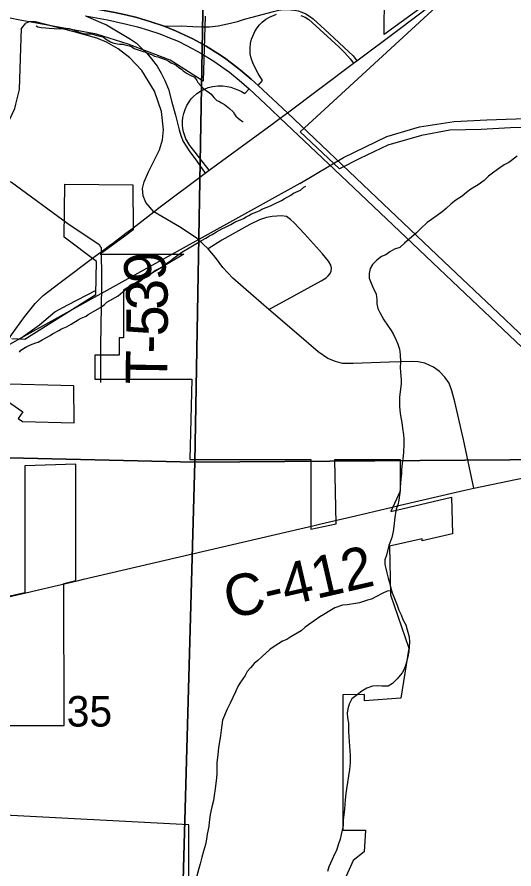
# Model space of a CAD drawing. Extents: x -8.5 to 18.7, y -20.3 to 7.
# Drawn here: x -2.724 to -1.362, y 1.955 to 4.29 of the extents above; entities that cross this region are included whole.
import ezdxf

# ---------------------------------------------------------------- set-up
doc = ezdxf.new("R2010")
doc.units = 0
for name, color, linetype in [('GM_X_City_Street', 7, 'Continuous'), ('GM_X_County_Road', 7, 'Continuous'), ('GM_X_County_Road_Text', 7, 'Continuous'), ('GM_X_Interchange_Ramps', 7, 'Continuous'), ('GM_X_Minor_River', 7, 'Continuous'), ('GM_X_Rail_Line', 7, 'Continuous'), ('GM_X_Section', 7, 'Continuous'), ('GM_X_Section_Text', 7, 'Continuous'), ('GM_X_State_Route', 7, 'Continuous'), ('GM_X_Township_Road', 7, 'Continuous'), ('GM_X_Township_Road_Text', 7, 'Continuous'), ('GM_X_US_Route', 7, 'Continuous')]:
    doc.layers.add(name, color=color, linetype=linetype)

msp = doc.modelspace()

# ---------------------------------------------------------------- linework, layer by layer
at = {"layer": 'GM_X_City_Street'}
for points in [[(-1.5882, 4.3371), (-1.7175, 4.2414), (-1.7163, 4.462)], [(-2.2079, 4.2918), (-2.2137, 4.1138), (-2.3043, 4.1716), (-2.4194, 4.2152), (-2.5061, 4.2422), (-2.6097, 4.2619), (-2.7206, 4.2815), (-3.5022, 4.4472)], [(-1.2145, 3.9905), (-1.3716, 3.9862), (-1.4522, 3.9811), (-1.538, 3.98), (-1.6158, 3.965), (-1.7082, 3.9381), (-1.7842, 3.9018), (-1.8407, 3.8738), (-1.9484, 3.9747), (-1.5754, 4.3178)], [(-2.3492, 3.7561), (-2.3712, 3.7818), (-2.378, 3.7993), (-2.3801, 3.8195), (-2.375, 3.8384), (-2.3636, 3.8654), (-2.3335, 3.9258), (-2.3252, 3.9529), (-2.3225, 3.9803), (-2.3276, 4.0304), (-2.3475, 4.0863), (-2.3815, 4.1432), (-2.4147, 4.1778), (-2.447, 4.2025), (-2.4785, 4.2203), (-2.5049, 4.2317), (-2.567, 4.2492), (-2.6733, 4.2762), (-2.6873, 4.2769), (-2.6997, 4.2732)], [(-2.8242, 3.8493), (-2.771, 3.8493), (-2.7391, 3.8373), (-2.5845, 3.7238)], [(-2.7381, 3.4083), (-2.7026, 3.4067), (-2.5076, 3.5294), (-2.506, 3.6198), (-2.5944, 3.6867), (-2.593, 3.8316), (-2.4062, 3.8297), (-2.406, 3.7069), (-2.4286, 3.689), (-2.4957, 3.6401), (-2.2669, 3.6401), (-2.4322, 3.5407), (-2.4321, 3.4103), (-2.4436, 3.4103), (-2.4436, 3.3633), (-2.5102, 3.3633), (-2.5102, 3.2973), (-2.2452, 3.2974), (-2.2505, 3.0771), (-1.9185, 3.0772), (-1.9187, 2.8858), (-1.8496, 2.9013), (-1.8528, 3.0772), (-1.6737, 3.0773), (-1.6738, 2.9908), (-1.6997, 2.9349), (-1.5332, 2.9737), (-1.5309, 2.8738), (-1.6136, 2.8547), (-1.6136, 2.86), (-1.7034, 2.8393), (-1.701, 2.7066), (-1.6504, 2.5597), (-1.672, 2.4231), (-1.7722, 2.416), (-1.7722, 2.4331), (-1.8316, 2.432), (-1.8316, 2.0617), (-1.7692, 2.0611), (-1.7723, 2.0017), (-1.8029, 1.9786), (-1.8296, 1.9186)], [(-1.4719, 2.9988), (-1.5002, 3.1321), (-1.5242, 3.2349), (-1.5325, 3.2655), (-1.54, 3.2867), (-1.5517, 3.3032), (-1.5661, 3.3179), (-1.5829, 3.3303), (-1.6065, 3.3412), (-1.6244, 3.3447), (-1.6442, 3.3457), (-1.7029, 3.344), (-1.803, 3.3399), (-1.8318, 3.3406), (-1.8517, 3.3454), (-1.8723, 3.3536), (-1.899, 3.3721), (-1.958, 3.4229), (-2.0339, 3.4883), (-2.0761, 3.5247), (-2.1324, 3.5737), (-2.1601, 3.6036), (-2.1804, 3.6303), (-2.2001, 3.6547), (-2.2303, 3.6828), (-2.2783, 3.7143), (-2.3492, 3.7561)], [(-2.0339, 3.4883), (-1.965, 3.5259), (-1.8908, 3.5669), (-1.8764, 3.5753), (-1.8711, 3.5802), (-1.8663, 3.5864), (-1.863, 3.5936), (-1.862, 3.6015), (-1.864, 3.6096), (-1.8706, 3.6202), (-1.8872, 3.6403), (-1.9362, 3.6956), (-1.9648, 3.7253), (-1.9743, 3.7352), (-1.9854, 3.7431), (-1.9991, 3.745), (-2.012, 3.7443), (-2.0245, 3.7429), (-2.0405, 3.7399), (-2.0598, 3.7342), (-2.0864, 3.7213), (-2.1625, 3.6783), (-2.2001, 3.6547)], [(-2.7834, 3.2602), (-2.7075, 3.208), (-2.7204, 3.1893), (-2.7085, 3.1811), (-2.5668, 3.1774), (-2.5677, 3.2786), (-2.7832, 3.2842)], [(-2.79, 2.3481), (-2.595, 2.3486), (-2.5959, 2.7373), (-2.5623, 2.7452), (-2.5624, 3.0648), (-2.7022, 3.0599), (-2.7021, 2.8165), (-2.7021, 2.7117), (-2.7882, 2.6929)], [(-2.2535, 1.8513), (-2.2535, 2.0761), (-2.7923, 2.1042)]]:
    msp.add_lwpolyline(points, dxfattribs=at)
at = {"layer": 'GM_X_County_Road'}
for p, q in [((-2.3315, 3.7694), (-2.2083, 3.8619)), ((-2.4936, 3.646), (-2.4665, 3.6663)), ((-2.5098, 3.6339), (-2.4936, 3.646))]:
    msp.add_line(p, q, dxfattribs=at)
for points in [[(-2.8242, 3.8493), (-2.7874, 3.9185), (-2.7297, 4.0387), (-2.7267, 4.0507), (-2.7167, 4.0909), (-2.7135, 4.2041), (-2.7119, 4.2584), (-2.6997, 4.2732)], [(-2.4254, 3.6971), (-2.4062, 3.7115), (-2.3492, 3.7561), (-2.3315, 3.7694)], [(-2.4665, 3.6663), (-2.4624, 3.6693), (-2.4254, 3.6971)], [(-2.7436, 3.4117), (-2.7391, 3.4184), (-2.7036, 3.4685), (-2.6743, 3.5046), (-2.6518, 3.5266), (-2.6057, 3.5626), (-2.5098, 3.6339)], [(-1.4972, 2.993), (-1.4719, 2.9988), (-1.2395, 3.0468)], [(-1.674, 2.9517), (-1.5205, 2.9876), (-1.4972, 2.993)], [(-1.8121, 2.9194), (-1.6956, 2.9466), (-1.674, 2.9517)], [(-1.8917, 2.9008), (-1.8318, 2.9148), (-1.8121, 2.9194)], [(-2.5419, 2.7488), (-1.9096, 2.8966), (-1.8917, 2.9008)], [(-2.6802, 2.7165), (-2.6101, 2.7329), (-2.6021, 2.7347)], [(-2.6021, 2.7347), (-2.5518, 2.7465), (-2.5419, 2.7488)], [(-2.7988, 2.6888), (-2.688, 2.7147), (-2.6802, 2.7165)]]:
    msp.add_lwpolyline(points, dxfattribs=at)
at = {"layer": 'GM_X_Interchange_Ramps'}
for points in [[(-2.0629, 4.1024), (-2.0511, 4.1158), (-2.063, 4.135), (-2.0706, 4.149), (-2.0774, 4.1637), (-2.0819, 4.1767), (-2.0847, 4.1888), (-2.0847, 4.2041), (-2.0838, 4.2175), (-2.0813, 4.2286), (-2.0781, 4.2375), (-2.0726, 4.2498), (-2.0662, 4.26), (-2.0598, 4.2682), (-2.0524, 4.2757), (-2.0425, 4.2835), (-2.0322, 4.2895), (-2.0133, 4.2976)], [(-1.9458, 4.2942), (-1.9341, 4.289), (-1.9245, 4.2827), (-1.915, 4.2747), (-1.8422, 4.2076), (-1.8256, 4.1917), (-1.8111, 4.1755), (-1.8018, 4.1629)], [(-2.1972, 3.87), (-2.2035, 3.8784), (-2.2177, 3.8954), (-2.2359, 3.9191), (-2.2501, 3.9376), (-2.2609, 3.9558), (-2.2679, 3.9752), (-2.2697, 3.9846), (-2.2707, 3.9933), (-2.2706, 4.0039), (-2.2698, 4.0143), (-2.2668, 4.0257), (-2.2631, 4.0362), (-2.2584, 4.0475), (-2.2526, 4.0572), (-2.2465, 4.065), (-2.2408, 4.0711), (-2.2314, 4.0797), (-2.2212, 4.0868), (-2.2103, 4.0923), (-2.1997, 4.0964), (-2.1873, 4.0994), (-2.1735, 4.1011), (-2.1599, 4.1008), (-2.148, 4.0994), (-2.138, 4.0971), (-2.1285, 4.0942), (-2.1186, 4.0901), (-2.1091, 4.0853), (-2.0993, 4.0797), (-2.0878, 4.0929)]]:
    msp.add_lwpolyline(points, dxfattribs=at)
at = {"layer": 'GM_X_Minor_River'}
for points in [[(-2.6715, 4.2652), (-2.6663, 4.2628), (-2.6572, 4.2611), (-2.6444, 4.2601), (-2.636, 4.2591), (-2.6224, 4.2581), (-2.6035, 4.2577), (-2.5959, 4.2583), (-2.5808, 4.258), (-2.5673, 4.2532), (-2.559, 4.25), (-2.5515, 4.2468), (-2.5447, 4.2452), (-2.5357, 4.2435), (-2.519, 4.2432), (-2.5107, 4.2407), (-2.5055, 4.2391), (-2.4927, 4.2358), (-2.4874, 4.2349), (-2.4814, 4.2295), (-2.468, 4.2217), (-2.4612, 4.2185), (-2.4492, 4.216), (-2.4431, 4.2151), (-2.434, 4.2149), (-2.428, 4.2133), (-2.416, 4.2108), (-2.41, 4.2084), (-2.4032, 4.2037), (-2.3784, 4.1956), (-2.3731, 4.194), (-2.3679, 4.1916), (-2.3611, 4.1892), (-2.3551, 4.1868), (-2.3469, 4.1828), (-2.3378, 4.1804), (-2.3153, 4.1723), (-2.3086, 4.1684), (-2.3011, 4.1637), (-2.2936, 4.1605), (-2.2869, 4.1566), (-2.2802, 4.1511), (-2.2734, 4.1465), (-2.2682, 4.1418), (-2.2578, 4.1348), (-2.251, 4.1308), (-2.2375, 4.1245), (-2.2309, 4.1153), (-2.228, 4.1099), (-2.2191, 4.1006), (-2.2139, 4.0944), (-2.205, 4.0874), (-2.1975, 4.0827), (-2.1916, 4.0781), (-2.1842, 4.0688), (-2.176, 4.0611), (-2.1708, 4.0594), (-2.164, 4.0548), (-2.155, 4.05), (-2.1416, 4.0391), (-2.132, 4.0298), (-2.1283, 4.0237), (-2.1239, 4.0183), (-2.118, 4.0121), (-2.112, 4.0082), (-2.1045, 4.0027)], [(-1.3539, 3.9086), (-1.3768, 3.8914), (-1.389, 3.8847), (-1.4013, 3.8765), (-1.4173, 3.8645), (-1.4319, 3.8533), (-1.4441, 3.842), (-1.4602, 3.83), (-1.4801, 3.8181), (-1.4923, 3.8084), (-1.5038, 3.7986), (-1.5214, 3.7882), (-1.5344, 3.7777), (-1.5482, 3.7649), (-1.5589, 3.7559), (-1.5727, 3.7462), (-1.5887, 3.735), (-1.6002, 3.7268), (-1.6179, 3.7103), (-1.6294, 3.6982), (-1.6623, 3.6697), (-1.6746, 3.6585), (-1.6898, 3.6533), (-1.7028, 3.6466), (-1.7135, 3.6384), (-1.7249, 3.6332), (-1.738, 3.6235), (-1.7495, 3.6114), (-1.7564, 3.6001), (-1.7589, 3.5872), (-1.759, 3.5743), (-1.7539, 3.5599), (-1.7487, 3.5492), (-1.7398, 3.5301), (-1.7384, 3.5157), (-1.7378, 3.5035), (-1.7349, 3.4913), (-1.7297, 3.4799), (-1.7186, 3.46), (-1.6992, 3.431), (-1.6925, 3.4195), (-1.6851, 3.4042), (-1.6806, 3.3936), (-1.6755, 3.3791), (-1.6741, 3.3646), (-1.6736, 3.3434), (-1.6738, 3.329), (-1.6732, 3.316), (-1.6711, 3.2955), (-1.6713, 3.2841), (-1.6755, 3.2493), (-1.6756, 3.2371), (-1.6758, 3.2212), (-1.6737, 3.2037), (-1.6723, 3.1923), (-1.6694, 3.1786), (-1.6673, 3.1634), (-1.6653, 3.1451), (-1.6639, 3.1337), (-1.6641, 3.1178), (-1.665, 3.0981), (-1.6659, 3.0867), (-1.6684, 3.0662), (-1.6701, 3.0495), (-1.6703, 3.0389), (-1.672, 3.023), (-1.6728, 3.0123), (-1.6737, 3.0002), (-1.6747, 2.9858), (-1.6779, 2.9653), (-1.6803, 2.9532), (-1.685, 2.9411), (-1.6875, 2.9244), (-1.6892, 2.9115), (-1.6908, 2.9009)], [(-2.7173, 3.3715), (-2.7134, 3.3768), (-2.6973, 3.3871), (-2.682, 3.3936), (-2.6721, 3.3964), (-2.666, 3.3986), (-2.6553, 3.4052), (-2.6331, 3.4169), (-2.627, 3.4213), (-2.6093, 3.4308), (-2.6017, 3.4352), (-2.5879, 3.441), (-2.5757, 3.4484), (-2.5565, 3.4594), (-2.5481, 3.4645), (-2.5343, 3.4703), (-2.5289, 3.4748), (-2.4952, 3.4938), (-2.4844, 3.502), (-2.4775, 3.5079), (-2.4469, 3.5255), (-2.4338, 3.5366), (-2.426, 3.5433), (-2.3947, 3.5601), (-2.3847, 3.5675), (-2.3793, 3.5719), (-2.3617, 3.5807), (-2.3532, 3.5889), (-2.347, 3.5941), (-2.3256, 3.605), (-2.3194, 3.611), (-2.3025, 3.6228), (-2.2963, 3.628), (-2.2794, 3.6398), (-2.2725, 3.6457), (-2.248, 3.6596), (-2.2188, 3.6772), (-2.2066, 3.6838), (-2.1966, 3.6897), (-2.189, 3.6933), (-2.1775, 3.7007), (-2.1629, 3.7088), (-2.1522, 3.7139), (-2.1384, 3.7212), (-2.1239, 3.7292), (-2.1116, 3.7343), (-2.1032, 3.7379), (-2.0956, 3.7423), (-2.0887, 3.746), (-2.0818, 3.7504), (-2.0665, 3.7554), (-2.0589, 3.7598), (-2.0535, 3.7627), (-2.0291, 3.7721), (-2.0199, 3.7772), (-1.9992, 3.7867), (-1.9923, 3.7911), (-1.9732, 3.8013), (-1.9663, 3.8065), (-1.9472, 3.8152), (-1.9379, 3.8234), (-1.9326, 3.8263)], [(-1.6908, 2.9009), (-1.6933, 2.8797), (-1.6973, 2.8638), (-1.7051, 2.8419), (-1.7115, 2.8146), (-1.7162, 2.8025), (-1.7163, 2.7896), (-1.7134, 2.7782), (-1.7105, 2.7668), (-1.7069, 2.7523), (-1.7032, 2.7401), (-1.7003, 2.7279), (-1.696, 2.7119), (-1.6893, 2.6959), (-1.6827, 2.6776), (-1.6776, 2.6639), (-1.6716, 2.6517), (-1.6672, 2.6387), (-1.6583, 2.6242), (-1.6546, 2.6105), (-1.6495, 2.5915), (-1.6482, 2.577), (-1.65, 2.5512), (-1.6532, 2.5368), (-1.6588, 2.5157), (-1.6635, 2.5028), (-1.6689, 2.4922), (-1.682, 2.4757), (-1.695, 2.4629), (-1.7072, 2.4562), (-1.7239, 2.4556), (-1.7353, 2.4572), (-1.7497, 2.4559), (-1.7657, 2.4507), (-1.7795, 2.4425), (-1.7917, 2.432), (-1.8063, 2.4216), (-1.814, 2.4065), (-1.8172, 2.3936), (-1.8196, 2.3822), (-1.8182, 2.3693), (-1.8161, 2.3549), (-1.8155, 2.3412), (-1.8156, 2.3306), (-1.8136, 2.3055), (-1.813, 2.291), (-1.8117, 2.2796), (-1.8111, 2.2652), (-1.8113, 2.2455), (-1.813, 2.2273), (-1.8155, 2.2106), (-1.8187, 2.1924), (-1.8212, 2.175), (-1.8229, 2.1621), (-1.8246, 2.1446), (-1.8264, 2.1188), (-1.8298, 2.0885), (-1.8307, 2.0741), (-1.8331, 2.0612), (-1.8355, 2.0491), (-1.8387, 2.037), (-1.8442, 2.0211), (-1.8489, 2.006), (-1.8536, 1.9954), (-1.8606, 1.981), (-1.8691, 1.9614), (-1.8731, 1.9478)], [(-1.6977, 2.7177), (-1.7096, 2.7159), (-1.7233, 2.7099), (-1.7409, 2.701), (-1.7523, 2.6943), (-1.7637, 2.6914), (-1.7858, 2.684), (-1.7965, 2.6826), (-1.8193, 2.6791), (-1.8322, 2.6777), (-1.8527, 2.6703), (-1.8672, 2.6629), (-1.8833, 2.6524), (-1.894, 2.6457), (-1.91, 2.6353), (-1.9345, 2.6173), (-1.9452, 2.6075), (-1.9567, 2.6016), (-1.9735, 2.5911), (-1.9842, 2.5837), (-1.9964, 2.5792), (-2.017, 2.5666), (-2.0308, 2.5568), (-2.0523, 2.5373), (-2.0638, 2.5268), (-2.0745, 2.5178), (-2.0837, 2.5065), (-2.0929, 2.496), (-2.0984, 2.4854), (-2.1115, 2.4673), (-2.1192, 2.4553), (-2.1254, 2.4409), (-2.1395, 2.4092), (-2.1488, 2.3911), (-2.1558, 2.3759), (-2.1605, 2.3631), (-2.1646, 2.335), (-2.1663, 2.3206), (-2.1687, 2.3032), (-2.1719, 2.2881), (-2.1737, 2.2676), (-2.1762, 2.2471), (-2.1765, 2.2167), (-2.1774, 2.2046), (-2.1808, 2.1743), (-2.1841, 2.1561), (-2.1857, 2.1424), (-2.1897, 2.1258), (-2.1945, 2.1046), (-2.197, 2.0833), (-2.1987, 2.0712), (-2.2027, 2.0507), (-2.2044, 2.0371), (-2.2076, 2.0219), (-2.2131, 2.0038), (-2.2171, 1.9871), (-2.2218, 1.9689), (-2.2258, 1.9561), (-2.2345, 1.9228)]]:
    msp.add_lwpolyline(points, dxfattribs=at)
at = {"layer": 'GM_X_Rail_Line'}
msp.add_line((-1.9486, 3.8337), (-2.7131, 3.4098), dxfattribs=at)
for points in [[(-1.9486, 3.8337), (-1.8292, 3.9049), (-1.7104, 3.9626), (-1.621, 3.9886), (-1.526, 4.0033), (-1.4366, 4.0079), (-0.4772, 4.0407), (0.7265, 4.0667), (1.6475, 4.0825), (2.91, 4.0995), (3.6477, 4.1278), (3.8129, 4.1403), (4.3242, 4.207)], [(-2.7131, 3.4098), (-2.6624, 3.4458), (-2.6201, 3.4819), (-2.5849, 3.5009), (-2.5065, 3.5413)], [(-2.7131, 3.4098), (-2.8153, 3.3532), (-2.8842, 3.3146)]]:
    msp.add_lwpolyline(points, dxfattribs=at)
at = {"layer": 'GM_X_Section'}
msp.add_lwpolyline([(-2.2011, 5.074), (-2.2369, 3.07), (-2.7857, 3.0825), (-2.7727, 3.829), (-3.4952, 3.8123), (-3.5269, 3.8405), (-3.5586, 3.8596), (-3.6152, 3.8926), (-3.6719, 3.9202), (-3.7241, 3.938), (-3.7779, 3.9527), (-3.8157, 3.9651), (-3.8535, 3.982), (-3.9064, 4.0096), (-3.9524, 4.0425), (-3.9932, 4.0708), (-4.0308, 4.1089), (-4.0571, 4.1454), (-4.0759, 4.1819), (-4.1081, 4.2443), (-4.1394, 4.3324)], dxfattribs=at)
for points in [[(-0.2415, 5.0861), (-0.2425, 5.0482), (-0.2637, 3.0843), (-2.2369, 3.07), (-2.2011, 5.074)], [(-2.2369, 3.07), (-2.2915, 1.1056), (-2.4613, 1.1112), (-2.8031, 1.1178), (-2.7857, 3.0825)], [(-0.2637, 3.0843), (-0.2624, 3.0586), (-0.2815, 1.0613), (-2.2915, 1.1056), (-2.2369, 3.07)]]:
    msp.add_lwpolyline(points, close=True, dxfattribs=at)
at = {"layer": 'GM_X_State_Route'}
for points in [[(-2.3204, 4.2644), (-2.3602, 4.2777), (-2.3957, 4.288), (-2.426, 4.2958), (-2.456, 4.3019), (-2.5151, 4.3134)], [(-2.0629, 4.1024), (-2.0827, 4.1196), (-2.1114, 4.1439), (-2.1365, 4.1632), (-2.1558, 4.1777), (-2.1737, 4.1897), (-2.2053, 4.2096), (-2.2425, 4.2301), (-2.2892, 4.2519), (-2.3204, 4.2644)], [(-1.1933, 3.2753), (-1.2278, 3.3098), (-1.2723, 3.3522), (-1.3491, 3.4252), (-1.4048, 3.4778), (-1.5369, 3.603), (-1.757, 3.8123), (-1.8898, 3.9383), (-1.9829, 4.0273), (-2.0629, 4.1024)]]:
    msp.add_lwpolyline(points, dxfattribs=at)
at = {"layer": 'GM_X_Township_Road'}
msp.add_line((-2.495, 3.3761), (-2.4953, 3.2884), dxfattribs=at)
for points in [[(-2.5845, 3.7238), (-2.4984, 3.666), (-2.4948, 3.6603)], [(-2.4948, 3.6603), (-2.4936, 3.6584), (-2.4936, 3.646), (-2.4919, 3.5773), (-2.4923, 3.5511)], [(-2.4923, 3.5511), (-2.495, 3.3893), (-2.495, 3.3761)]]:
    msp.add_lwpolyline(points, dxfattribs=at)
at = {"layer": 'GM_X_US_Route'}
msp.add_line((-2.5358, 4.2931), (-2.4937, 4.2749), dxfattribs=at)
for points in [[(-2.0248, 3.9963), (-2.0024, 4.0127), (-1.9829, 4.0273), (-1.8018, 4.1629), (-1.7924, 4.1695), (-1.6809, 4.2532), (-1.5877, 4.3237), (-1.5828, 4.3274)], [(-2.5151, 4.3134), (-2.456, 4.3019), (-2.426, 4.2958), (-2.3957, 4.288), (-2.3602, 4.2777), (-2.3204, 4.2644)], [(-2.1004, 4.2833), (-2.0794, 4.2891), (-2.0212, 4.305), (-2.0067, 4.308), (-1.9938, 4.3098), (-1.9829, 4.3099), (-1.9737, 4.3096), (-1.9635, 4.3084), (-1.9532, 4.3062), (-1.9431, 4.3027), (-1.9324, 4.2981), (-1.9222, 4.2919), (-1.9125, 4.2847), (-1.8806, 4.2557), (-1.8025, 4.1831), (-1.7924, 4.1695)], [(-2.5358, 4.2931), (-2.4759, 4.2815), (-2.4241, 4.2705), (-2.3938, 4.2628), (-2.3634, 4.2538), (-2.3325, 4.2434), (-2.3061, 4.233), (-2.2827, 4.2231), (-2.2595, 4.2118), (-2.2577, 4.2108)], [(-2.4937, 4.2749), (-2.479, 4.2685), (-2.4132, 4.2294), (-2.3967, 4.2176), (-2.3823, 4.2046), (-2.3685, 4.1906), (-2.3552, 4.1751), (-2.3397, 4.1547), (-2.3289, 4.1358), (-2.3185, 4.1154), (-2.3088, 4.0917), (-2.2996, 4.0565), (-2.2893, 4.0211), (-2.2799, 3.9802), (-2.2752, 3.965), (-2.2686, 3.9484), (-2.2521, 3.9225), (-2.2313, 3.8942), (-2.2083, 3.8619)], [(-2.3204, 4.2644), (-2.2744, 4.2657), (-2.2421, 4.2633), (-2.2183, 4.2623), (-2.1964, 4.2628), (-2.1726, 4.2657), (-2.1469, 4.2708), (-2.1199, 4.2778), (-2.1004, 4.2833)], [(-2.3204, 4.2644), (-2.2892, 4.2519), (-2.2425, 4.2301), (-2.2053, 4.2096), (-2.1737, 4.1897), (-2.1558, 4.1777), (-2.1365, 4.1632), (-2.1114, 4.1439), (-2.0827, 4.1196), (-2.0629, 4.1024)], [(-2.2577, 4.2108), (-2.2202, 4.1907), (-2.1846, 4.1685), (-2.1416, 4.1383), (-2.115, 4.1164), (-2.0878, 4.0929), (-2.0427, 4.0507), (-2.0278, 4.0366)], [(-2.0629, 4.1024), (-1.9829, 4.0273), (-1.8898, 3.9383), (-1.757, 3.8123), (-1.5369, 3.603), (-1.4048, 3.4778), (-1.3491, 3.4252), (-1.2723, 3.3522), (-1.2278, 3.3098), (-1.1933, 3.2753)], [(-2.0278, 4.0366), (-2.0024, 4.0127), (-1.9204, 3.9344), (-1.854, 3.8715), (-1.6221, 3.6514), (-1.495, 3.5308)], [(-2.2083, 3.8619), (-2.1972, 3.87), (-2.0248, 3.9963)], [(-1.495, 3.5308), (-1.393, 3.4341), (-1.2881, 3.3345), (-1.2592, 3.3068)]]:
    msp.add_lwpolyline(points, dxfattribs=at)

# ---------------------------------------------------------------- texts
at = {"layer": 'GM_X_County_Road_Text'}
msp.add_text('C-412', height=0.11364, rotation=13.0365, dxfattribs=at).set_placement((-2.1423, 2.6395))
at = {"layer": 'GM_X_Section_Text'}
msp.add_text('35', height=0.08371, rotation=0, dxfattribs=at).set_placement((-2.5877, 2.3453))
at = {"layer": 'GM_X_Township_Road_Text'}
for s, rotation, p in [('9', 96.623, (-2.3123, 3.5701)), ('3', 91.0172, (-2.3103, 3.488)), ('5', 89.3651, (-2.3111, 3.4144)), ('-', 89.1786, (-2.3117, 3.3673)), ('T', 89.1728, (-2.313, 3.2823))]:
    msp.add_text(s, height=0.1136, rotation=rotation, dxfattribs=at).set_placement(p)

doc.saveas('drawing.dxf')
